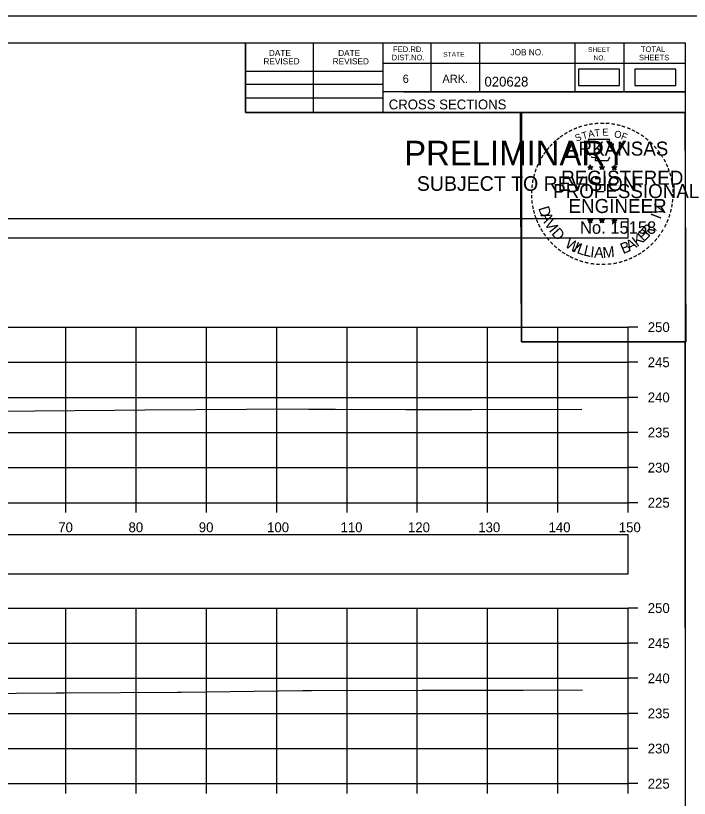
# Model space of a CAD drawing. Extents: x 1369627 to 1374022, y 380035 to 398173.
# Drawn here: x 1372161.4 to 1372257.2, y 387607.5 to 387718.9 of the extents above; entities that cross this region are included whole.
import ezdxf

# ---------------------------------------------------------------- set-up
doc = ezdxf.new("R2010")
doc.units = 0
for name, color, linetype in [('Default', 7, 'Continuous'), ('R_Axis', 7, 'Continuous'), ('R_Axis Annot', 7, 'Continuous'), ('R_Border', 7, 'Continuous'), ('R_Border PE', 7, 'Continuous'), ('R_Border Prem', 7, 'Continuous'), ('R_Exist Surface', 7, 'Continuous'), ('R_Grid', 7, 'Continuous'), ('R_No Plot', 7, 'Continuous')]:
    doc.layers.add(name, color=color, linetype=linetype)

msp = doc.modelspace()

# ---------------------------------------------------------------- linework, layer by layer
at = {"layer": 'Default'}
for points in [[(1372241.46, 387709.01), (1372247.3, 387709.01), (1372247.3, 387711.32), (1372241.46, 387711.32)], [(1372249.48, 387709.01), (1372255.32, 387709.01), (1372255.32, 387711.32), (1372249.48, 387711.32)], [(1371948.53, 387687.31), (1372248.53, 387687.31), (1372248.53, 387690.02), (1371948.53, 387690.02)], [(1371948.53, 387639.47), (1372248.53, 387639.47), (1372248.53, 387645), (1371948.53, 387645)]]:
    msp.add_lwpolyline(points, close=True, dxfattribs=at)
at = {"layer": 'R_Axis'}
for p, q in [((1372248.53, 387649.59), (1372248.53, 387674.59)), ((1372249.93, 387674.59), (1372248.53, 387674.59)), ((1372249.93, 387669.59), (1372248.53, 387669.59)), ((1372249.93, 387664.59), (1372248.53, 387664.59)), ((1372249.93, 387659.59), (1372248.53, 387659.59)), ((1372249.93, 387654.59), (1372248.53, 387654.59)), ((1371948.53, 387649.59), (1372248.53, 387649.59)), ((1372168.53, 387648.19), (1372168.53, 387649.59)), ((1372178.53, 387648.19), (1372178.53, 387649.59)), ((1372188.53, 387648.19), (1372188.53, 387649.59)), ((1372198.53, 387648.19), (1372198.53, 387649.59)), ((1372208.53, 387648.19), (1372208.53, 387649.59)), ((1372218.53, 387648.19), (1372218.53, 387649.59)), ((1372228.53, 387648.19), (1372228.53, 387649.59)), ((1372238.53, 387648.19), (1372238.53, 387649.59)), ((1372248.53, 387648.19), (1372248.53, 387649.59)), ((1372249.93, 387649.59), (1372248.53, 387649.59)), ((1372248.53, 387609.59), (1372248.53, 387634.59)), ((1372249.93, 387634.59), (1372248.53, 387634.59)), ((1372249.93, 387629.59), (1372248.53, 387629.59)), ((1372249.93, 387624.59), (1372248.53, 387624.59)), ((1372249.93, 387619.59), (1372248.53, 387619.59)), ((1372249.93, 387614.59), (1372248.53, 387614.59)), ((1371948.53, 387609.59), (1372248.53, 387609.59)), ((1372168.53, 387608.19), (1372168.53, 387609.59)), ((1372178.53, 387608.19), (1372178.53, 387609.59)), ((1372188.53, 387608.19), (1372188.53, 387609.59)), ((1372198.53, 387608.19), (1372198.53, 387609.59)), ((1372208.53, 387608.19), (1372208.53, 387609.59)), ((1372218.53, 387608.19), (1372218.53, 387609.59)), ((1372228.53, 387608.19), (1372228.53, 387609.59)), ((1372238.53, 387608.19), (1372238.53, 387609.59)), ((1372248.53, 387608.19), (1372248.53, 387609.59)), ((1372249.93, 387609.59), (1372248.53, 387609.59))]:
    msp.add_line(p, q, dxfattribs=at)
at = {"layer": 'R_Border'}
for p, q in [((1371940.53, 387715.05), (1372256.71, 387715.05)), ((1372194.07, 387705.17), (1372194.07, 387715.05)), ((1372203.75, 387705.17), (1372203.75, 387715.05)), ((1372213.61, 387715.05), (1372213.61, 387705.17)), ((1372220.45, 387715.05), (1372220.45, 387708.11)), ((1372227.39, 387715.05), (1372227.39, 387708.11)), ((1372240.97, 387715.05), (1372240.97, 387708.11)), ((1372247.91, 387715.05), (1372247.91, 387708.11)), ((1372256.71, 387509.59), (1372256.71, 387715.05)), ((1372256.71, 387712.11), (1372213.61, 387712.11)), ((1372256.71, 387712.13), (1372256.71, 387712.13)), ((1372194.07, 387711.03), (1372213.61, 387711.03)), ((1372194.07, 387709.17), (1372213.61, 387709.17)), ((1372256.71, 387708.11), (1372213.61, 387708.11)), ((1372216.57, 387708.11), (1372256.71, 387708.11)), ((1372194.07, 387707.23), (1372213.61, 387707.23)), ((1372256.71, 387705.17), (1372194.07, 387705.17))]:
    msp.add_line(p, q, dxfattribs=at)
at = {"layer": 'R_Border PE'}
for p, q in [((1372242.79, 387697.42), (1372243.14, 387697.31)), ((1372242.79, 387697.42), (1372243.05, 387697.38)), ((1372242.79, 387697.42), (1372243.03, 387697.3)), ((1372242.93, 387697.02), (1372243.14, 387697.31)), ((1372242.93, 387697.02), (1372243.05, 387697.26)), ((1372242.93, 387697.02), (1372243.14, 387697.23)), ((1372243.14, 387697.68), (1372243.1, 387697.43)), ((1372243.14, 387697.31), (1372243.14, 387697.68)), ((1372243.14, 387697.68), (1372243.19, 387697.43)), ((1372243.49, 387697.42), (1372243.14, 387697.31)), ((1372243.36, 387697.02), (1372243.14, 387697.31)), ((1372243.36, 387697.02), (1372243.14, 387697.23)), ((1372243.49, 387697.42), (1372243.2, 387697.38)), ((1372243.36, 387697.02), (1372243.22, 387697.31)), ((1372243.49, 387697.42), (1372243.29, 387697.32)), ((1372244.46, 387697.42), (1372244.81, 387697.31)), ((1372244.46, 387697.42), (1372244.72, 387697.38)), ((1372244.46, 387697.42), (1372244.7, 387697.3)), ((1372244.6, 387697.02), (1372244.81, 387697.31)), ((1372244.6, 387697.02), (1372244.72, 387697.26)), ((1372244.6, 387697.02), (1372244.81, 387697.23)), ((1372244.81, 387697.68), (1372244.77, 387697.43)), ((1372244.81, 387697.31), (1372244.81, 387697.68)), ((1372244.81, 387697.68), (1372244.86, 387697.43)), ((1372245.16, 387697.42), (1372244.81, 387697.31)), ((1372245.03, 387697.02), (1372244.81, 387697.31)), ((1372245.03, 387697.02), (1372244.81, 387697.23)), ((1372245.16, 387697.42), (1372244.87, 387697.38)), ((1372245.03, 387697.02), (1372244.89, 387697.31)), ((1372245.16, 387697.42), (1372244.96, 387697.32)), ((1372246.23, 387697.41), (1372246.58, 387697.3)), ((1372246.23, 387697.41), (1372246.48, 387697.37)), ((1372246.23, 387697.41), (1372246.47, 387697.29)), ((1372246.36, 387697), (1372246.58, 387697.3)), ((1372246.36, 387697), (1372246.49, 387697.25)), ((1372246.36, 387697), (1372246.58, 387697.22)), ((1372246.58, 387697.67), (1372246.54, 387697.41)), ((1372246.58, 387697.3), (1372246.58, 387697.67)), ((1372246.58, 387697.67), (1372246.63, 387697.42)), ((1372246.92, 387697.41), (1372246.58, 387697.3)), ((1372246.79, 387697), (1372246.58, 387697.3)), ((1372246.79, 387697), (1372246.58, 387697.22)), ((1372246.92, 387697.41), (1372246.64, 387697.36)), ((1372246.79, 387697), (1372246.65, 387697.3)), ((1372246.92, 387697.41), (1372246.72, 387697.31)), ((1372243.14, 387690.11), (1372243.1, 387689.85)), ((1372243.14, 387689.74), (1372243.14, 387690.11)), ((1372243.14, 387690.11), (1372243.19, 387689.86)), ((1372244.81, 387690.11), (1372244.77, 387689.85)), ((1372244.81, 387689.74), (1372244.81, 387690.11)), ((1372244.81, 387690.11), (1372244.86, 387689.86)), ((1372246.58, 387690.1), (1372246.53, 387689.84)), ((1372246.58, 387689.73), (1372246.58, 387690.1)), ((1372246.58, 387690.1), (1372246.62, 387689.85)), ((1372242.79, 387689.85), (1372243.14, 387689.74)), ((1372242.79, 387689.85), (1372243.04, 387689.81)), ((1372242.79, 387689.85), (1372243.03, 387689.73)), ((1372242.92, 387689.44), (1372243.14, 387689.74)), ((1372242.92, 387689.44), (1372243.05, 387689.69)), ((1372242.92, 387689.44), (1372243.14, 387689.66)), ((1372243.49, 387689.85), (1372243.14, 387689.74)), ((1372243.35, 387689.44), (1372243.14, 387689.74)), ((1372243.35, 387689.44), (1372243.14, 387689.66)), ((1372243.49, 387689.85), (1372243.2, 387689.8)), ((1372243.35, 387689.44), (1372243.22, 387689.73)), ((1372243.49, 387689.85), (1372243.28, 387689.75)), ((1372244.46, 387689.85), (1372244.81, 387689.74)), ((1372244.46, 387689.85), (1372244.71, 387689.81)), ((1372244.46, 387689.85), (1372244.7, 387689.73)), ((1372244.59, 387689.44), (1372244.81, 387689.74)), ((1372244.59, 387689.44), (1372244.72, 387689.69)), ((1372244.59, 387689.44), (1372244.81, 387689.66)), ((1372245.16, 387689.85), (1372244.81, 387689.74)), ((1372245.02, 387689.44), (1372244.81, 387689.74)), ((1372245.02, 387689.44), (1372244.81, 387689.66)), ((1372245.16, 387689.85), (1372244.87, 387689.8)), ((1372245.02, 387689.44), (1372244.88, 387689.73)), ((1372245.16, 387689.85), (1372244.95, 387689.75)), ((1372246.23, 387689.84), (1372246.58, 387689.73)), ((1372246.23, 387689.84), (1372246.48, 387689.8)), ((1372246.23, 387689.84), (1372246.46, 387689.72)), ((1372246.36, 387689.43), (1372246.58, 387689.73)), ((1372246.36, 387689.43), (1372246.49, 387689.68)), ((1372246.36, 387689.43), (1372246.57, 387689.65)), ((1372246.79, 387689.43), (1372246.57, 387689.65)), ((1372246.92, 387689.84), (1372246.58, 387689.73)), ((1372246.79, 387689.43), (1372246.58, 387689.73)), ((1372246.92, 387689.84), (1372246.64, 387689.79)), ((1372246.79, 387689.43), (1372246.65, 387689.72)), ((1372246.92, 387689.84), (1372246.72, 387689.74))]:
    msp.add_line(p, q, dxfattribs=at)
for points in [[(1372242.84, 387701.3), (1372243.1, 387700.48)], [(1372246.35, 387700.38), (1372246.49, 387700.66), (1372245.8, 387700.64), (1372245.95, 387701.3), (1372242.84, 387701.3)], [(1372243.33, 387698.88), (1372243.33, 387698.79), (1372243.89, 387698.77), (1372243.84, 387698.3), (1372245.71, 387698.3), (1372245.91, 387698.84)], [(1372243.14, 387697.68), (1372243.36, 387697.02), (1372242.79, 387697.42), (1372243.49, 387697.42), (1372242.93, 387697.02), (1372243.14, 387697.68)], [(1372244.81, 387697.68), (1372245.03, 387697.02), (1372244.46, 387697.42), (1372245.16, 387697.42), (1372244.6, 387697.02), (1372244.81, 387697.68)], [(1372246.58, 387697.67), (1372246.79, 387697), (1372246.23, 387697.41), (1372246.92, 387697.41), (1372246.36, 387697), (1372246.58, 387697.67)], [(1372243.14, 387690.11), (1372243.35, 387689.44), (1372242.79, 387689.85), (1372243.49, 387689.85), (1372242.92, 387689.44), (1372243.14, 387690.11)], [(1372244.81, 387690.11), (1372245.02, 387689.44), (1372244.46, 387689.85), (1372245.16, 387689.85), (1372244.59, 387689.44), (1372244.81, 387690.11)], [(1372246.58, 387690.1), (1372246.79, 387689.43), (1372246.23, 387689.84), (1372246.92, 387689.84), (1372246.36, 387689.43), (1372246.58, 387690.1)]]:
    msp.add_lwpolyline(points, dxfattribs=at)
for centre, radius in [((1372243.14, 387697.31), 0.172), ((1372243.14, 387697.31), 0.145), ((1372243.14, 387697.31), 0.116), ((1372243.14, 387697.31), 0.0991), ((1372243.14, 387697.31), 0.0747), ((1372243.14, 387697.31), 0.0495), ((1372243.14, 387697.31), 0.0296), ((1372244.81, 387697.31), 0.172), ((1372244.81, 387697.31), 0.145), ((1372244.81, 387697.31), 0.116), ((1372244.81, 387697.31), 0.0991), ((1372244.81, 387697.31), 0.0747), ((1372244.81, 387697.31), 0.0495), ((1372244.81, 387697.31), 0.0296), ((1372246.58, 387697.3), 0.172), ((1372246.58, 387697.3), 0.145), ((1372246.58, 387697.3), 0.116), ((1372246.58, 387697.3), 0.0991), ((1372246.58, 387697.3), 0.0747), ((1372246.58, 387697.3), 0.0495), ((1372246.58, 387697.3), 0.0296), ((1372243.14, 387689.74), 0.172), ((1372243.14, 387689.74), 0.145), ((1372243.14, 387689.74), 0.116), ((1372243.14, 387689.74), 0.0991), ((1372243.14, 387689.74), 0.0747), ((1372243.14, 387689.74), 0.0495), ((1372243.14, 387689.74), 0.0296), ((1372244.81, 387689.74), 0.172), ((1372244.81, 387689.74), 0.145), ((1372244.81, 387689.74), 0.116), ((1372244.81, 387689.74), 0.0991), ((1372244.81, 387689.74), 0.0747), ((1372244.81, 387689.74), 0.0495), ((1372244.81, 387689.74), 0.0296), ((1372246.57, 387689.73), 0.172), ((1372246.57, 387689.73), 0.145), ((1372246.57, 387689.73), 0.116), ((1372246.57, 387689.73), 0.0991), ((1372246.57, 387689.73), 0.0747), ((1372246.57, 387689.73), 0.0495), ((1372246.57, 387689.73), 0.0296)]:
    msp.add_circle(centre, radius, dxfattribs=at)
at = {"layer": 'R_Exist Surface'}
for points in [[(1372156.27, 387662.64), (1372164.09, 387662.69), (1372175.43, 387662.77), (1372179.76, 387662.8), (1372194.25, 387662.91), (1372198.43, 387662.96), (1372203.08, 387662.9), (1372203.32, 387662.9), (1372206.88, 387662.91), (1372216.89, 387662.86), (1372226.27, 387662.87), (1372241.95, 387662.92)], [(1372150.06, 387622.4), (1372167.13, 387622.5), (1372168.24, 387622.5), (1372168.3, 387622.5), (1372184.37, 387622.63), (1372184.39, 387622.63), (1372185, 387622.64), (1372202.24, 387622.86), (1372202.44, 387622.86), (1372203.5, 387622.86), (1372219.16, 387622.9), (1372219.94, 387622.9), (1372233.58, 387622.91), (1372242.06, 387622.94)]]:
    msp.add_lwpolyline(points, dxfattribs=at)
at = {"layer": 'R_Grid'}
for p, q in [((1371948.53, 387674.59), (1372248.53, 387674.59)), ((1372168.53, 387649.59), (1372168.53, 387674.59)), ((1372178.53, 387649.59), (1372178.53, 387674.59)), ((1372188.53, 387649.59), (1372188.53, 387674.59)), ((1372198.53, 387649.59), (1372198.53, 387674.59)), ((1372208.53, 387649.59), (1372208.53, 387674.59)), ((1372218.53, 387649.59), (1372218.53, 387674.59)), ((1372228.53, 387649.59), (1372228.53, 387674.59)), ((1372238.53, 387649.59), (1372238.53, 387674.59)), ((1372248.53, 387649.59), (1372248.53, 387674.59)), ((1371948.53, 387669.59), (1372248.53, 387669.59)), ((1371948.53, 387664.59), (1372248.53, 387664.59)), ((1371948.53, 387659.59), (1372248.53, 387659.59)), ((1371948.53, 387654.59), (1372248.53, 387654.59)), ((1371948.53, 387649.59), (1372248.53, 387649.59)), ((1371948.53, 387634.59), (1372248.53, 387634.59)), ((1372168.53, 387609.59), (1372168.53, 387634.59)), ((1372178.53, 387609.59), (1372178.53, 387634.59)), ((1372188.53, 387609.59), (1372188.53, 387634.59)), ((1372198.53, 387609.59), (1372198.53, 387634.59)), ((1372208.53, 387609.59), (1372208.53, 387634.59)), ((1372218.53, 387609.59), (1372218.53, 387634.59)), ((1372228.53, 387609.59), (1372228.53, 387634.59)), ((1372238.53, 387609.59), (1372238.53, 387634.59)), ((1372248.53, 387609.59), (1372248.53, 387634.59)), ((1371948.53, 387629.59), (1372248.53, 387629.59)), ((1371948.53, 387624.59), (1372248.53, 387624.59)), ((1371948.53, 387619.59), (1372248.53, 387619.59)), ((1371948.53, 387614.59), (1372248.53, 387614.59)), ((1371948.53, 387609.59), (1372248.53, 387609.59))]:
    msp.add_line(p, q, dxfattribs=at)
at = {"layer": 'R_No Plot'}
for p, q in [((1371928.13, 387718.94), (1372261.46, 387718.94)), ((1372232.74, 387682.71), (1372232.74, 387682.71))]:
    msp.add_line(p, q, dxfattribs=at)
for points in [[(1371928.12, 387718.94), (1372261.46, 387718.94), (1372261.46, 387505.61), (1371928.12, 387505.61)], [(1372174.45, 387715.05), (1372194.07, 387715.05), (1372194.07, 387705.17), (1372210.18, 387705.17), (1372233.38, 387705.17), (1372233.38, 387672.5), (1372256.59, 387672.5), (1372256.71, 387509.59), (1371940.53, 387509.59), (1371940.53, 387715.05)], [(1372233.24, 387705.17), (1372256.59, 387705.17), (1372256.73, 387672.5), (1372233.38, 387672.5)]]:
    msp.add_lwpolyline(points, close=True, dxfattribs=at)

# ---------------------------------------------------------------- texts
at = {"layer": 'R_Axis Annot'}
for s, p in [('250', (1372251.33, 387673.89)), ('245', (1372251.33, 387668.89)), ('240', (1372251.33, 387663.89)), ('235', (1372251.33, 387658.89)), ('230', (1372251.33, 387653.89)), ('225', (1372251.33, 387648.89)), ('70', (1372167.44, 387645.39)), ('80', (1372177.44, 387645.39)), ('90', (1372187.44, 387645.39)), ('100', (1372197.16, 387645.39)), ('110', (1372207.61, 387645.39)), ('120', (1372217.21, 387645.39)), ('130', (1372227.21, 387645.39)), ('140', (1372237.21, 387645.39)), ('150', (1372247.21, 387645.39)), ('250', (1372251.33, 387633.89)), ('245', (1372251.33, 387628.89)), ('240', (1372251.33, 387623.89)), ('235', (1372251.33, 387618.89)), ('230', (1372251.33, 387613.89)), ('225', (1372251.33, 387608.89))]:
    msp.add_text(s, height=1.4, dxfattribs=at).set_placement(p)
at = {"layer": 'R_Border'}
for s, height, p in [('FED.RD.', 0.782, (1372215.09, 387713.77)), ('SHEET', 0.684, (1372242.83, 387713.77)), ('TOTAL', 0.782, (1372250.35, 387713.77)), ('DATE', 0.879, (1372197.41, 387713.19)), ('DATE', 0.879, (1372207.27, 387713.19)), ('DIST.NO.', 0.782, (1372214.89, 387712.59)), ('STATE', 0.684, (1372222.21, 387713.09)), ('JOB NO.', 0.879, (1372231.79, 387713.29)), ('SHEETS', 0.782, (1372250.07, 387712.59)), ('REVISED', 0.879, (1372196.63, 387712.01)), ('REVISED', 0.879, (1372206.49, 387712.01)), ('NO.', 0.684, (1372243.61, 387712.59)), ('6', 1.17, (1372216.45, 387709.37)), ('ARK.', 1.172, (1372222.11, 387709.37)), ('020628', 1.4, (1372228.09, 387708.85)), ('CROSS SECTIONS', 1.4, (1372214.47, 387705.6))]:
    msp.add_text(s, height=height, rotation=360, dxfattribs=at).set_placement(p)
at = {"layer": 'R_Border PE'}
for s, height, rotation, p in [('-', 1.6, 13.6301, (1372242.33, 387702.67)), ('-', 1.6, 10.2193, (1372243.01, 387702.83)), ('-', 1.6, 5.8968, (1372243.74, 387702.94)), ('-', 1.6, 0.1862, (1372244.51, 387703.01)), ('-', 1.6, 357.743, (1372245.24, 387703)), ('-', 1.6, 352.1617, (1372245.98, 387702.95)), ('-', 1.6, 347.2049, (1372246.7, 387702.83)), ('-', 1.6, 342.3362, (1372247.33, 387702.68)), ('-', 1.6, 34.0636, (1372239.72, 387701.47)), ('-', 1.6, 28.7918, (1372240.32, 387701.84)), ('-', 1.6, 24.3072, (1372240.95, 387702.16)), ('-', 1.6, 19.1761, (1372241.58, 387702.43)), ('T', 1, 16.4036, (1372242.1, 387701.31)), ('A', 1, 11.2132, (1372242.93, 387701.56)), ('T', 1, 6.0228, (1372243.78, 387701.73)), ('E', 1, 0.8323, (1372244.88, 387701.84)), ('O', 1, 350.4515, (1372246.49, 387701.63)), ('F', 1, 340.0707, (1372247.44, 387701.4)), ('-', 1.6, 337.8551, (1372248.07, 387702.45)), ('-', 1.6, 334.1211, (1372248.7, 387702.18)), ('-', 1.6, 329.6409, (1372249.28, 387701.9)), ('-', 1.6, 42.9622, (1372238.23, 387700.28)), ('-', 1.6, 38.9507, (1372238.67, 387700.7)), ('-', 1.6, 36.2317, (1372239.14, 387701.08)), ('S', 1, 21.594, (1372241.19, 387700.98)), ('-', 1.6, 325.8627, (1372249.92, 387701.54)), ('-', 1.6, 320.5297, (1372250.53, 387701.11)), ('-', 1.6, 50.6142, (1372237.38, 387699.32)), ('-', 1.6, 48.423, (1372237.78, 387699.81)), ('ARKANSAS', 2, 360, (1372239.69, 387699.01)), ('-', 1.6, 315.5786, (1372251.13, 387700.62)), ('-', 1.6, 309.8797, (1372251.7, 387700.07)), ('-', 1.6, 58.0706, (1372236.64, 387698.23)), ('-', 1.6, 54.2325, (1372236.97, 387698.75)), ('-', 1.6, 306.6522, (1372252.22, 387699.47)), ('-', 1.4, 303.6753, (1372252.71, 387698.9)), ('-', 1.6, 67.7743, (1372236.07, 387697)), ('-', 1.6, 62.8713, (1372236.33, 387697.61)), ('-', 1.6, 299.6684, (1372253.03, 387698.3)), ('-', 1.6, 294.6628, (1372253.35, 387697.69)), ('-', 1.6, 72.3945, (1372235.85, 387696.37)), ('REGISTERED', 2, 360, (1372239.01, 387694.87)), ('-', 1.6, 290.5728, (1372253.61, 387697.11)), ('-', 1.6, 81.2013, (1372235.52, 387694.94)), ('-', 1.6, 75.461, (1372235.66, 387695.66)), ('-', 1.6, 285.1233, (1372253.84, 387696.53)), ('-', 1.6, 280.5493, (1372254.04, 387695.79)), ('-', 1.6, 85.1863, (1372235.45, 387694.25)), ('PROFESSIONAL', 2, 360, (1372237.86, 387692.96)), ('-', 1.6, 276.5962, (1372254.21, 387695.02)), ('-', 1.6, 94.1959, (1372235.46, 387692.83)), ('-', 1.6, 89.0622, (1372235.42, 387693.55)), ('-', 1.6, 274.3301, (1372254.27, 387694.3)), ('-', 1.6, 269.9407, (1372254.3, 387693.66)), ('-', 1.6, 98.9479, (1372235.53, 387692.16)), ('ENGINEER', 2, 360, (1372240.05, 387690.84)), ('-', 1.6, 263.5172, (1372254.28, 387693)), ('-', 1.6, 101.7149, (1372235.66, 387691.43)), ('-', 1.6, 105.4578, (1372235.83, 387690.83)), ('D', 1.54, 286.2848, (1372235.75, 387691.56)), ('V', 1.54, 72.6573, (1372253.35, 387690.4)), ('-', 1.6, 255.7626, (1372254.1, 387691.67)), ('-', 1.6, 260.9953, (1372254.21, 387692.34)), ('-', 1.6, 109.0874, (1372236.04, 387690.2)), ('-', 1.6, 114.0643, (1372236.3, 387689.6)), ('A', 1.54, 292.7835, (1372236.05, 387690.56)), ('V', 1.54, 300.7936, (1372236.56, 387689.38)), ('I', 1.54, 69.0301, (1372253.12, 387689.86)), ('-', 1.6, 247.8887, (1372253.7, 387690.27)), ('-', 1.6, 252.8681, (1372253.92, 387690.95)), ('-', 1.6, 115.7289, (1372236.6, 387688.99)), ('I', 1.54, 308.3502, (1372237.19, 387688.35)), ('No. 15158', 1.757, 360, (1372241.69, 387687.89)), ('R', 1.54, 50.3651, (1372251.47, 387687.38)), ('-', 1.6, 244.6197, (1372253.43, 387689.64)), ('-', 1.6, 120.4471, (1372236.96, 387688.4)), ('-', 1.6, 125.8934, (1372237.36, 387687.84)), ('D', 1.54, 311.9774, (1372237.54, 387687.88)), ('K', 1.54, 36.9143, (1372249.83, 387685.98)), ('E', 1.54, 44.0175, (1372250.74, 387686.67)), (',', 1.54, 57.4684, (1372252.2, 387688.26)), ('-', 1.6, 233.8452, (1372252.64, 387688.24)), ('-', 1.6, 239.0712, (1372253.04, 387688.89)), ('-', 1.6, 130.7181, (1372237.82, 387687.29)), ('-', 1.6, 134.2238, (1372238.34, 387686.74)), ('W', 1.54, 328.0731, (1372239.42, 387686.11)), ('I', 1.54, 336.6877, (1372240.61, 387685.4)), ('B', 1.54, 22.8589, (1372247.82, 387684.97)), ('A', 1.54, 28.9042, (1372248.71, 387685.34)), ('-', 1.6, 225.7653, (1372251.73, 387687.11)), ('-', 1.6, 231.2538, (1372252.21, 387687.67)), ('-', 1.6, 138.9338, (1372238.86, 387686.28)), ('-', 1.6, 144.6463, (1372239.42, 387685.87)), ('L', 1.54, 340.3149, (1372241.14, 387685.16)), ('L', 1.54, 346.6625, (1372242.1, 387684.82)), ('I', 1.54, 353.0101, (1372243.09, 387684.58)), ('A', 1.54, 356.6373, (1372243.66, 387684.49)), ('M', 1.54, 4.6473, (1372244.95, 387684.44)), ('-', 1.6, 215.7363, (1372250.66, 387686.13)), ('-', 1.6, 221.0851, (1372251.21, 387686.6)), ('-', 1.6, 148.0898, (1372239.98, 387685.5)), ('-', 1.6, 151.5704, (1372240.56, 387685.18)), ('-', 1.6, 154.6002, (1372241.08, 387684.93)), ('-', 1.6, 158.5612, (1372241.71, 387684.68)), ('AAMU', 0.00002, 360, (1372244.74, 387684.43)), ('-', 1.6, 204.2516, (1372248.94, 387685.08)), ('-', 1.6, 207.3568, (1372249.57, 387685.4)), ('-', 1.6, 212.2491, (1372250.12, 387685.74)), ('-', 1.6, 162.7983, (1372242.39, 387684.46)), ('-', 1.6, 167.5555, (1372243.11, 387684.3)), ('-', 1.6, 173.1155, (1372243.88, 387684.19)), ('-', 1.6, 176.5183, (1372244.63, 387684.14)), ('-', 1.6, 181.5918, (1372245.37, 387684.15)), ('-', 1.6, 185.8167, (1372246.18, 387684.23)), ('-', 1.6, 191.2858, (1372246.92, 387684.36)), ('-', 1.6, 195.4743, (1372247.65, 387684.56)), ('-', 1.6, 199.4643, (1372248.31, 387684.8))]:
    msp.add_text(s, height=height, rotation=rotation, dxfattribs=at).set_placement(p)
at = {"layer": 'R_Border Prem'}
for s, height, p in [('PRELIMINARY', 3.5, (1372216.66, 387697.63)), ('DWB', 0.01, (1372217.41, 387699.48)), ('SUBJECT TO REVISION', 2.0751, (1372218.47, 387694))]:
    msp.add_text(s, height=height, rotation=360, dxfattribs=at).set_placement(p)

doc.saveas('drawing.dxf')
